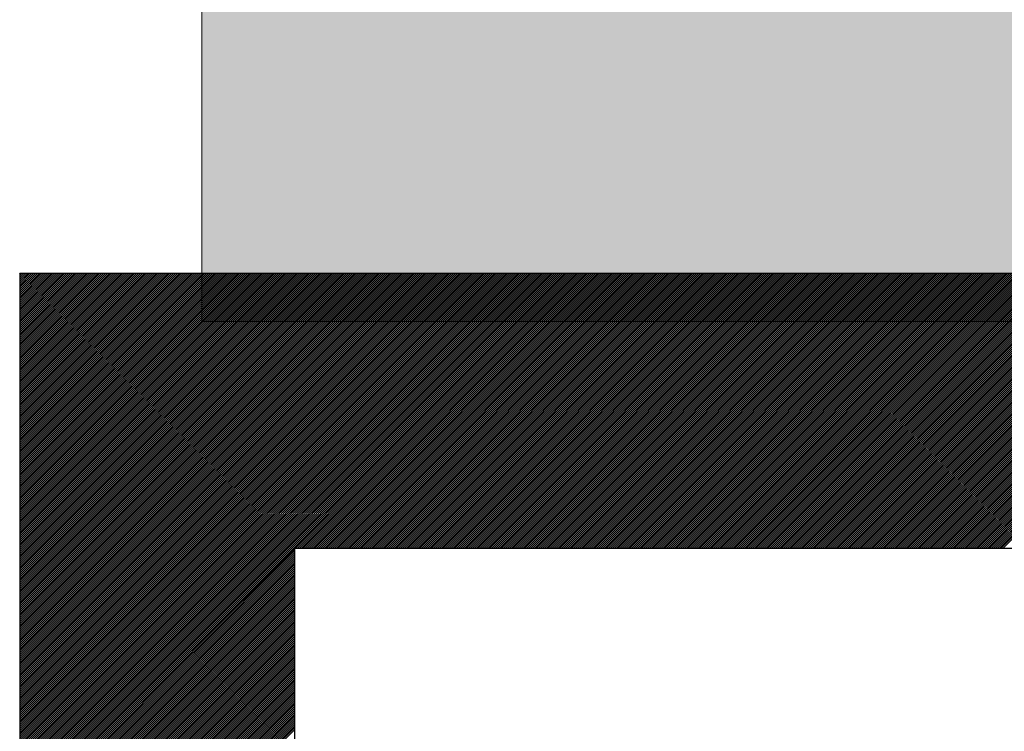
# Model space of a CAD drawing. Extents: x 3940905 to 4145695, y 925352 to 1109797.
# Tile 263 of 656: x 3979798 to 3979887, y 1099082 to 1099146. Entities that reach past the tile are written whole.
import ezdxf

# ---------------------------------------------------------------- set-up
doc = ezdxf.new("R2010")
doc.units = 0
doc.header["$LTSCALE"] = 750
doc.header["$MEASUREMENT"] = 0
doc.layers.get('0').update_dxf_attribs({"linetype": 'CONTINUOUS', "lineweight": 0})
doc.layers.add('CKD Equipments', color=252, linetype='CONTINUOUS', lineweight=0)
doc.layers.add('COLUMN', color=1, linetype='CONTINUOUS', lineweight=9)

# ---------------------------------------------------------------- blocks, each defined once
blk = doc.blocks.new('COLUMN')
at = {"layer": 'COLUMN'}
h = blk.add_hatch(color=1, dxfattribs=at)
h.dxf.hatch_style = 1
h.paths.add_polyline_path([(2683498.959, 965771.063), (2684447.959, 965771.063), (2684447.959, 965331.063), (2683498.959, 965331.063)])
h.paths.add_polyline_path([(2684237.959, 970191.063), (2683498.959, 970191.063), (2683498.959, 969191.063), (2684237.959, 969191.063)])
h.paths.add_polyline_path([(2687442.959, 969266.063), (2687037.959, 969266.063), (2687037.959, 970031.063), (2687442.959, 970031.063)])
h.paths.add_polyline_path([(2687107.959, 972041.447), (2687643.959, 972041.447), (2687643.959, 971756.063), (2687107.959, 971756.063)])
h.paths.add_polyline_path([(2683498.959, 973491.063), (2684407.959, 973491.063), (2684407.959, 973041.063), (2683498.959, 973041.063)])
h.paths.add_polyline_path([(2683648.959, 975761.063), (2683977.959, 975761.063), (2683977.959, 975211.063), (2683648.959, 975211.063)])
h.paths.add_polyline_path([(2686977.959, 975811.063), (2687727.959, 975811.063), (2687727.959, 975476.063), (2686977.959, 975476.063)])
h.paths.add_polyline_path([(2689868.959, 975851.063), (2689027.959, 975851.063), (2689027.959, 975556.063), (2689868.959, 975556.063)])
h.paths.add_polyline_path([(2686977.959, 973346.063), (2687643.959, 973346.063), (2687643.959, 973116.063), (2686977.959, 973116.063)])
h.paths.add_polyline_path([(2683823.959, 977646.063), (2684028.959, 977646.063), (2684028.959, 977211.063), (2683823.959, 977211.063)])
h.paths.add_polyline_path([(2683823.959, 979911.063), (2684103.959, 979911.063), (2684103.959, 980241.063), (2683823.959, 980241.063)])
h.paths.add_polyline_path([(2687803.959, 979891.063), (2688003.959, 979891.063), (2688003.959, 980241.063), (2687803.959, 980241.063)])
h.paths.add_polyline_path([(2691583.959, 979836.063), (2692013.959, 979836.063), (2692013.959, 980241.063), (2691583.959, 980241.063)])
h.paths.add_polyline_path([(2691695.959, 977346.063), (2692013.959, 977346.063), (2692013.959, 976786.063), (2691695.959, 976786.063)])
h.paths.add_polyline_path([(2687442.959, 965841.063), (2686812.959, 965841.063), (2686812.959, 965401.063), (2687442.959, 965401.063)])
h.paths.add_polyline_path([(2687467.959, 963421.063), (2686702.959, 963421.063), (2686702.959, 962976.063), (2687467.959, 962976.063)])
h.paths.add_polyline_path([(2684167.959, 963191.063), (2683398.959, 963191.063), (2683398.959, 962446.063), (2684167.959, 962446.063)])
h.paths.add_polyline_path([(2684447.959, 958916.063), (2683398.959, 958916.063), (2683398.959, 959356.063), (2684447.959, 959356.063)])
h.paths.add_polyline_path([(2684447.959, 957356.063), (2683413.959, 957356.063), (2683413.959, 956916.063), (2684447.959, 956916.063)])
h.paths.add_polyline_path([(2687457.959, 957436.063), (2686707.959, 957436.063), (2686707.959, 956996.063), (2687457.959, 956996.063)])
h.paths.add_polyline_path([(2687452.959, 959516.063), (2686692.959, 959516.063), (2686692.959, 959086.063), (2687452.959, 959086.063)])
h.paths.add_polyline_path([(2683413.959, 953326.063), (2684312.959, 953326.063), (2684312.959, 953776.063), (2683413.959, 953776.063)])
h.paths.add_polyline_path([(2683293.959, 952396.063), (2683767.959, 952396.063), (2683767.959, 951976.063), (2683293.959, 951976.063)])
h.paths.add_polyline_path([(2682463.959, 977841.063), (2681833.959, 977841.063), (2681833.959, 977051.063), (2682463.959, 977051.063)])
at = {"color": 2}
blk.add_lwpolyline([(2682463.959, 977841.063), (2681833.959, 977841.063), (2681833.959, 977051.063), (2682463.959, 977051.063)], close=True, dxfattribs=at)
at = {"layer": 'COLUMN', "color": 1}
blk.add_lwpolyline([(2682463.959, 977841.063), (2681833.959, 977841.063), (2681833.959, 977051.063), (2682463.959, 977051.063)], close=True, dxfattribs=at)

msp = doc.modelspace()

# ---------------------------------------------------------------- linework, layer by layer
at = {"layer": 'CKD Equipments', "lineweight": -2, "ltscale": 0.2}
for p, q in [((3980462.622, 1099123.329), (3979797.622, 1099123.329)), ((3979797.622, 1099123.329), (3979797.622, 1098638.329)), ((3980462.622, 1099123.329), (3979797.622, 1099123.329)), ((3979797.622, 1099123.329), (3979797.622, 1098638.329)), ((3980437.622, 1099098.329), (3979822.622, 1099098.329)), ((3979822.622, 1099098.329), (3979822.622, 1098749.458))]:
    msp.add_line(p, q, dxfattribs=at)
at = {"layer": 'CKD Equipments', "color": 43, "linetype": 'Continuous', "lineweight": -2, "ltscale": 0.2}
for p, q in [((3979797.622, 1099123.307), (3979797.644, 1099123.329)), ((3979797.622, 1099123.131), (3979797.82, 1099123.329)), ((3979797.622, 1099122.954), (3979797.997, 1099123.329)), ((3979797.622, 1099122.777), (3979798.174, 1099123.329)), ((3979797.622, 1099122.6), (3979798.351, 1099123.329)), ((3979797.622, 1099122.423), (3979798.527, 1099123.329)), ((3979797.622, 1099122.247), (3979798.704, 1099123.329)), ((3979797.622, 1099122.07), (3979798.881, 1099123.329)), ((3979797.622, 1099121.893), (3979799.058, 1099123.329)), ((3979797.622, 1099121.716), (3979799.235, 1099123.329)), ((3979797.622, 1099121.54), (3979799.411, 1099123.329)), ((3979797.622, 1099121.363), (3979799.588, 1099123.329)), ((3979797.622, 1099121.186), (3979799.765, 1099123.329)), ((3979797.622, 1099121.009), (3979799.942, 1099123.329)), ((3979797.622, 1099120.832), (3979800.118, 1099123.329)), ((3979797.622, 1099120.656), (3979800.295, 1099123.329)), ((3979797.622, 1099120.479), (3979800.472, 1099123.329)), ((3979797.622, 1099120.302), (3979800.649, 1099123.329)), ((3979797.622, 1099120.125), (3979800.826, 1099123.329)), ((3979797.622, 1099119.949), (3979801.002, 1099123.329)), ((3979797.622, 1099119.772), (3979801.179, 1099123.329)), ((3979797.622, 1099119.595), (3979801.356, 1099123.329)), ((3979797.622, 1099119.418), (3979801.533, 1099123.329)), ((3979797.622, 1099119.241), (3979801.709, 1099123.329)), ((3979797.622, 1099119.065), (3979801.886, 1099123.329)), ((3979797.622, 1099118.888), (3979802.063, 1099123.329)), ((3979797.622, 1099118.711), (3979802.24, 1099123.329)), ((3979797.622, 1099118.534), (3979802.417, 1099123.329)), ((3979797.622, 1099118.358), (3979802.593, 1099123.329)), ((3979797.622, 1099118.181), (3979802.77, 1099123.329)), ((3979797.622, 1099118.004), (3979802.947, 1099123.329)), ((3979797.622, 1099117.827), (3979803.124, 1099123.329)), ((3979797.622, 1099117.65), (3979803.3, 1099123.329)), ((3979797.622, 1099117.474), (3979803.477, 1099123.329)), ((3979797.622, 1099117.297), (3979803.654, 1099123.329)), ((3979797.622, 1099117.12), (3979803.831, 1099123.329)), ((3979797.622, 1099116.943), (3979804.008, 1099123.329)), ((3979797.622, 1099116.767), (3979804.184, 1099123.329)), ((3979797.622, 1099116.59), (3979804.361, 1099123.329)), ((3979797.622, 1099116.413), (3979804.538, 1099123.329)), ((3979797.622, 1099116.236), (3979804.715, 1099123.329)), ((3979797.622, 1099116.059), (3979804.891, 1099123.329)), ((3979797.622, 1099115.883), (3979805.068, 1099123.329)), ((3979797.622, 1099115.706), (3979805.245, 1099123.329)), ((3979797.622, 1099115.529), (3979805.422, 1099123.329)), ((3979797.622, 1099115.352), (3979805.599, 1099123.329)), ((3979797.622, 1099115.176), (3979805.775, 1099123.329)), ((3979797.622, 1099114.999), (3979805.952, 1099123.329)), ((3979797.622, 1099114.822), (3979806.129, 1099123.329)), ((3979797.622, 1099114.645), (3979806.306, 1099123.329)), ((3979797.622, 1099114.469), (3979806.482, 1099123.329)), ((3979797.622, 1099114.292), (3979806.659, 1099123.329)), ((3979797.622, 1099114.115), (3979806.836, 1099123.329)), ((3979797.622, 1099113.938), (3979807.013, 1099123.329)), ((3979797.622, 1099113.761), (3979807.19, 1099123.329)), ((3979797.622, 1099113.585), (3979807.366, 1099123.329)), ((3979797.622, 1099113.408), (3979807.543, 1099123.329)), ((3979797.622, 1099113.231), (3979807.72, 1099123.329)), ((3979797.622, 1099113.054), (3979807.897, 1099123.329)), ((3979797.622, 1099112.878), (3979808.073, 1099123.329)), ((3979797.622, 1099112.701), (3979808.25, 1099123.329)), ((3979797.622, 1099112.524), (3979808.427, 1099123.329)), ((3979797.622, 1099112.347), (3979808.604, 1099123.329)), ((3979797.622, 1099112.17), (3979808.781, 1099123.329)), ((3979797.622, 1099111.994), (3979808.957, 1099123.329)), ((3979797.622, 1099111.817), (3979809.134, 1099123.329)), ((3979797.622, 1099111.64), (3979809.311, 1099123.329)), ((3979797.622, 1099111.463), (3979809.488, 1099123.329)), ((3979797.622, 1099111.287), (3979809.664, 1099123.329)), ((3979797.622, 1099111.11), (3979809.841, 1099123.329)), ((3979797.622, 1099110.933), (3979810.018, 1099123.329)), ((3979797.622, 1099110.756), (3979810.195, 1099123.329)), ((3979797.622, 1099110.579), (3979810.372, 1099123.329)), ((3979797.622, 1099110.403), (3979810.548, 1099123.329)), ((3979797.622, 1099110.226), (3979810.725, 1099123.329)), ((3979797.622, 1099110.049), (3979810.902, 1099123.329)), ((3979797.622, 1099109.872), (3979811.079, 1099123.329)), ((3979797.622, 1099109.696), (3979811.255, 1099123.329)), ((3979797.622, 1099109.519), (3979811.432, 1099123.329)), ((3979797.622, 1099109.342), (3979811.609, 1099123.329)), ((3979797.622, 1099109.165), (3979811.786, 1099123.329)), ((3979797.622, 1099108.988), (3979811.962, 1099123.329)), ((3979797.622, 1099108.812), (3979812.139, 1099123.329)), ((3979797.622, 1099108.635), (3979812.316, 1099123.329)), ((3979797.622, 1099108.458), (3979812.493, 1099123.329)), ((3979797.622, 1099108.281), (3979812.67, 1099123.329)), ((3979797.622, 1099108.105), (3979812.846, 1099123.329)), ((3979797.622, 1099107.928), (3979813.023, 1099123.329)), ((3979797.622, 1099107.751), (3979813.2, 1099123.329)), ((3979797.622, 1099107.574), (3979813.377, 1099123.329)), ((3979797.622, 1099107.397), (3979813.553, 1099123.329)), ((3979797.622, 1099107.221), (3979813.73, 1099123.329)), ((3979797.622, 1099107.044), (3979813.907, 1099123.329)), ((3979797.622, 1099106.867), (3979814.084, 1099123.329)), ((3979797.622, 1099106.69), (3979814.261, 1099123.329)), ((3979797.622, 1099106.514), (3979814.437, 1099123.329)), ((3979797.622, 1099106.337), (3979814.614, 1099123.329)), ((3979797.622, 1099106.16), (3979814.791, 1099123.329)), ((3979797.622, 1099105.983), (3979814.968, 1099123.329)), ((3979797.622, 1099105.806), (3979815.144, 1099123.329)), ((3979797.622, 1099105.63), (3979815.321, 1099123.329)), ((3979797.622, 1099105.453), (3979815.498, 1099123.329)), ((3979797.622, 1099105.276), (3979815.675, 1099123.329)), ((3979797.622, 1099105.099), (3979815.852, 1099123.329)), ((3979797.622, 1099104.923), (3979816.028, 1099123.329)), ((3979797.622, 1099104.746), (3979816.205, 1099123.329)), ((3979797.622, 1099104.569), (3979816.382, 1099123.329)), ((3979797.622, 1099104.392), (3979816.559, 1099123.329)), ((3979797.622, 1099104.215), (3979816.735, 1099123.329)), ((3979797.622, 1099104.039), (3979816.912, 1099123.329)), ((3979797.622, 1099103.862), (3979817.089, 1099123.329)), ((3979797.622, 1099103.685), (3979817.266, 1099123.329)), ((3979797.622, 1099103.508), (3979817.443, 1099123.329)), ((3979797.622, 1099103.332), (3979817.619, 1099123.329)), ((3979797.622, 1099103.155), (3979817.796, 1099123.329)), ((3979797.622, 1099102.978), (3979817.973, 1099123.329)), ((3979797.622, 1099102.801), (3979818.15, 1099123.329)), ((3979797.622, 1099102.624), (3979818.326, 1099123.329)), ((3979797.622, 1099102.448), (3979818.503, 1099123.329)), ((3979797.622, 1099102.271), (3979818.68, 1099123.329)), ((3979797.622, 1099102.094), (3979818.857, 1099123.329)), ((3979797.622, 1099101.917), (3979819.034, 1099123.329)), ((3979797.622, 1099101.741), (3979819.21, 1099123.329)), ((3979797.622, 1099101.564), (3979819.387, 1099123.329)), ((3979797.622, 1099101.387), (3979819.564, 1099123.329)), ((3979797.622, 1099101.21), (3979819.741, 1099123.329)), ((3979797.622, 1099101.033), (3979819.917, 1099123.329)), ((3979797.622, 1099100.857), (3979820.094, 1099123.329)), ((3979797.622, 1099100.68), (3979820.271, 1099123.329)), ((3979797.622, 1099100.503), (3979820.448, 1099123.329)), ((3979797.622, 1099100.326), (3979820.625, 1099123.329)), ((3979797.622, 1099100.15), (3979820.801, 1099123.329)), ((3979797.622, 1099099.973), (3979820.978, 1099123.329)), ((3979797.622, 1099099.796), (3979821.155, 1099123.329)), ((3979797.622, 1099099.619), (3979821.332, 1099123.329)), ((3979797.622, 1099099.442), (3979821.508, 1099123.329)), ((3979797.622, 1099099.266), (3979821.685, 1099123.329)), ((3979797.622, 1099099.089), (3979821.862, 1099123.329)), ((3979797.622, 1099098.912), (3979822.039, 1099123.329)), ((3979797.622, 1099098.735), (3979822.216, 1099123.329)), ((3979797.622, 1099098.559), (3979822.392, 1099123.329)), ((3979797.622, 1099098.382), (3979822.569, 1099123.329)), ((3979797.622, 1099098.205), (3979822.746, 1099123.329)), ((3979797.622, 1099098.028), (3979822.923, 1099123.329)), ((3979797.622, 1099097.851), (3979823.099, 1099123.329)), ((3979797.622, 1099097.675), (3979823.276, 1099123.329)), ((3979797.622, 1099097.498), (3979823.453, 1099123.329)), ((3979797.622, 1099097.321), (3979823.63, 1099123.329)), ((3979797.622, 1099097.144), (3979823.807, 1099123.329)), ((3979797.622, 1099096.968), (3979823.983, 1099123.329)), ((3979797.622, 1099096.791), (3979824.16, 1099123.329)), ((3979797.622, 1099096.614), (3979824.337, 1099123.329)), ((3979797.622, 1099096.437), (3979824.514, 1099123.329)), ((3979797.622, 1099096.261), (3979824.69, 1099123.329)), ((3979797.622, 1099096.084), (3979824.867, 1099123.329)), ((3979797.622, 1099095.907), (3979825.044, 1099123.329)), ((3979797.622, 1099095.73), (3979825.221, 1099123.329)), ((3979797.622, 1099095.553), (3979825.398, 1099123.329)), ((3979797.622, 1099095.377), (3979825.574, 1099123.329)), ((3979797.622, 1099095.2), (3979825.751, 1099123.329)), ((3979797.622, 1099095.023), (3979825.928, 1099123.329)), ((3979797.622, 1099094.846), (3979826.105, 1099123.329)), ((3979797.622, 1099094.67), (3979826.281, 1099123.329)), ((3979797.622, 1099094.493), (3979826.458, 1099123.329)), ((3979797.622, 1099094.316), (3979826.635, 1099123.329)), ((3979797.622, 1099094.139), (3979826.812, 1099123.329)), ((3979797.622, 1099093.962), (3979826.989, 1099123.329)), ((3979797.622, 1099093.786), (3979827.165, 1099123.329)), ((3979797.622, 1099093.609), (3979827.342, 1099123.329)), ((3979797.622, 1099093.432), (3979827.519, 1099123.329)), ((3979797.622, 1099093.255), (3979827.696, 1099123.329)), ((3979797.622, 1099093.079), (3979827.872, 1099123.329)), ((3979797.622, 1099092.902), (3979828.049, 1099123.329)), ((3979797.622, 1099092.725), (3979828.226, 1099123.329)), ((3979797.622, 1099092.548), (3979828.403, 1099123.329)), ((3979797.622, 1099092.371), (3979828.58, 1099123.329)), ((3979797.622, 1099092.195), (3979828.756, 1099123.329)), ((3979797.622, 1099092.018), (3979828.933, 1099123.329)), ((3979797.622, 1099091.841), (3979829.11, 1099123.329)), ((3979797.622, 1099091.664), (3979829.287, 1099123.329)), ((3979797.622, 1099091.488), (3979829.463, 1099123.329)), ((3979797.622, 1099091.311), (3979829.64, 1099123.329)), ((3979797.622, 1099091.134), (3979829.817, 1099123.329)), ((3979797.622, 1099090.957), (3979829.994, 1099123.329)), ((3979797.622, 1099090.78), (3979830.17, 1099123.329)), ((3979797.622, 1099090.604), (3979830.347, 1099123.329)), ((3979797.622, 1099090.427), (3979830.524, 1099123.329)), ((3979797.622, 1099090.25), (3979830.701, 1099123.329)), ((3979797.622, 1099090.073), (3979830.878, 1099123.329)), ((3979797.622, 1099089.897), (3979831.054, 1099123.329)), ((3979797.622, 1099089.72), (3979831.231, 1099123.329)), ((3979797.622, 1099089.543), (3979831.408, 1099123.329)), ((3979797.622, 1099089.366), (3979831.585, 1099123.329)), ((3979797.622, 1099089.189), (3979831.761, 1099123.329)), ((3979797.622, 1099089.013), (3979831.938, 1099123.329)), ((3979797.622, 1099088.836), (3979832.115, 1099123.329)), ((3979797.622, 1099088.659), (3979832.292, 1099123.329)), ((3979797.622, 1099088.482), (3979832.469, 1099123.329)), ((3979797.622, 1099088.306), (3979832.645, 1099123.329)), ((3979797.622, 1099088.129), (3979832.822, 1099123.329)), ((3979797.622, 1099087.952), (3979832.999, 1099123.329)), ((3979797.622, 1099087.775), (3979833.176, 1099123.329)), ((3979797.622, 1099087.598), (3979833.352, 1099123.329)), ((3979797.622, 1099087.422), (3979833.529, 1099123.329)), ((3979797.622, 1099087.245), (3979833.706, 1099123.329)), ((3979797.622, 1099087.068), (3979833.883, 1099123.329)), ((3979797.622, 1099086.891), (3979834.06, 1099123.329)), ((3979797.622, 1099086.715), (3979834.236, 1099123.329)), ((3979797.622, 1099086.538), (3979834.413, 1099123.329)), ((3979797.622, 1099086.361), (3979834.59, 1099123.329)), ((3979797.622, 1099086.184), (3979834.767, 1099123.329)), ((3979797.622, 1099086.007), (3979834.943, 1099123.329)), ((3979797.622, 1099085.831), (3979835.12, 1099123.329)), ((3979797.622, 1099085.654), (3979835.297, 1099123.329)), ((3979797.622, 1099085.477), (3979835.474, 1099123.329)), ((3979797.622, 1099085.3), (3979835.651, 1099123.329)), ((3979797.622, 1099085.124), (3979835.827, 1099123.329)), ((3979797.622, 1099084.947), (3979836.004, 1099123.329)), ((3979797.622, 1099084.77), (3979836.181, 1099123.329)), ((3979797.622, 1099084.593), (3979836.358, 1099123.329)), ((3979797.622, 1099084.416), (3979836.534, 1099123.329)), ((3979797.622, 1099084.24), (3979836.711, 1099123.329)), ((3979797.622, 1099084.063), (3979836.888, 1099123.329)), ((3979797.622, 1099083.886), (3979837.065, 1099123.329)), ((3979797.622, 1099083.709), (3979837.242, 1099123.329)), ((3979797.622, 1099083.533), (3979837.418, 1099123.329)), ((3979797.622, 1099083.356), (3979837.595, 1099123.329)), ((3979797.622, 1099083.179), (3979837.772, 1099123.329)), ((3979797.622, 1099083.002), (3979837.949, 1099123.329)), ((3979797.622, 1099082.825), (3979838.125, 1099123.329)), ((3979797.622, 1099082.649), (3979838.302, 1099123.329)), ((3979797.622, 1099082.472), (3979838.479, 1099123.329)), ((3979797.622, 1099082.295), (3979838.656, 1099123.329)), ((3979797.622, 1099082.118), (3979838.833, 1099123.329)), ((3979797.622, 1099081.942), (3979839.009, 1099123.329)), ((3979797.622, 1099081.765), (3979839.186, 1099123.329)), ((3979797.622, 1099081.588), (3979839.363, 1099123.329)), ((3979797.622, 1099081.411), (3979839.54, 1099123.329)), ((3979797.622, 1099081.234), (3979839.716, 1099123.329)), ((3979797.622, 1099081.058), (3979839.893, 1099123.329)), ((3979797.622, 1099080.881), (3979840.07, 1099123.329)), ((3979797.622, 1099080.704), (3979840.247, 1099123.329)), ((3979797.622, 1099080.527), (3979840.424, 1099123.329)), ((3979797.622, 1099080.351), (3979840.6, 1099123.329)), ((3979797.622, 1099080.174), (3979840.777, 1099123.329)), ((3979797.622, 1099079.997), (3979840.954, 1099123.329)), ((3979797.622, 1099079.82), (3979841.131, 1099123.329)), ((3979797.622, 1099079.643), (3979841.307, 1099123.329)), ((3979797.622, 1099079.467), (3979841.484, 1099123.329)), ((3979797.622, 1099079.29), (3979841.661, 1099123.329)), ((3979797.622, 1099079.113), (3979841.838, 1099123.329)), ((3979797.622, 1099078.936), (3979842.015, 1099123.329)), ((3979797.622, 1099078.76), (3979842.191, 1099123.329)), ((3979797.622, 1099078.583), (3979842.368, 1099123.329)), ((3979797.622, 1099078.406), (3979842.545, 1099123.329)), ((3979797.622, 1099078.229), (3979842.722, 1099123.329)), ((3979797.622, 1099078.053), (3979842.898, 1099123.329)), ((3979797.622, 1099077.876), (3979843.075, 1099123.329)), ((3979797.622, 1099077.699), (3979843.252, 1099123.329)), ((3979797.622, 1099077.522), (3979843.429, 1099123.329)), ((3979797.622, 1099077.345), (3979843.606, 1099123.329)), ((3979797.622, 1099077.169), (3979843.782, 1099123.329)), ((3979797.622, 1099076.992), (3979843.959, 1099123.329)), ((3979797.622, 1099076.815), (3979844.136, 1099123.329)), ((3979797.622, 1099076.638), (3979844.313, 1099123.329)), ((3979797.622, 1099076.462), (3979844.489, 1099123.329)), ((3979797.622, 1099076.285), (3979844.666, 1099123.329)), ((3979797.622, 1099076.108), (3979844.843, 1099123.329)), ((3979797.622, 1099075.931), (3979845.02, 1099123.329)), ((3979797.622, 1099075.754), (3979845.197, 1099123.329)), ((3979797.622, 1099075.578), (3979845.373, 1099123.329)), ((3979797.622, 1099075.401), (3979845.55, 1099123.329)), ((3979797.622, 1099075.224), (3979845.727, 1099123.329)), ((3979797.622, 1099075.047), (3979845.904, 1099123.329)), ((3979797.622, 1099074.871), (3979846.08, 1099123.329)), ((3979797.622, 1099074.694), (3979846.257, 1099123.329)), ((3979797.622, 1099074.517), (3979846.434, 1099123.329)), ((3979797.622, 1099074.34), (3979846.611, 1099123.329)), ((3979797.622, 1099074.163), (3979846.788, 1099123.329)), ((3979797.622, 1099073.987), (3979846.964, 1099123.329)), ((3979797.622, 1099073.81), (3979847.141, 1099123.329)), ((3979797.622, 1099073.633), (3979847.318, 1099123.329)), ((3979797.622, 1099073.456), (3979847.495, 1099123.329)), ((3979822.671, 1099098.329), (3979847.671, 1099123.329)), ((3979822.848, 1099098.329), (3979847.848, 1099123.329)), ((3979823.025, 1099098.329), (3979848.025, 1099123.329)), ((3979823.202, 1099098.329), (3979848.202, 1099123.329)), ((3979823.378, 1099098.329), (3979848.378, 1099123.329)), ((3979823.555, 1099098.329), (3979848.555, 1099123.329)), ((3979823.732, 1099098.329), (3979848.732, 1099123.329)), ((3979823.909, 1099098.329), (3979848.909, 1099123.329)), ((3979824.086, 1099098.329), (3979849.086, 1099123.329)), ((3979824.262, 1099098.329), (3979849.262, 1099123.329)), ((3979824.439, 1099098.329), (3979849.439, 1099123.329)), ((3979824.616, 1099098.329), (3979849.616, 1099123.329)), ((3979824.793, 1099098.329), (3979849.793, 1099123.329)), ((3979824.969, 1099098.329), (3979849.969, 1099123.329)), ((3979825.146, 1099098.329), (3979850.146, 1099123.329)), ((3979825.323, 1099098.329), (3979850.323, 1099123.329)), ((3979825.5, 1099098.329), (3979850.5, 1099123.329)), ((3979825.677, 1099098.329), (3979850.677, 1099123.329)), ((3979825.853, 1099098.329), (3979850.853, 1099123.329)), ((3979826.03, 1099098.329), (3979851.03, 1099123.329)), ((3979826.207, 1099098.329), (3979851.207, 1099123.329)), ((3979826.384, 1099098.329), (3979851.384, 1099123.329)), ((3979826.56, 1099098.329), (3979851.56, 1099123.329)), ((3979826.737, 1099098.329), (3979851.737, 1099123.329)), ((3979826.914, 1099098.329), (3979851.914, 1099123.329)), ((3979827.091, 1099098.329), (3979852.091, 1099123.329)), ((3979827.268, 1099098.329), (3979852.268, 1099123.329)), ((3979827.444, 1099098.329), (3979852.444, 1099123.329)), ((3979827.621, 1099098.329), (3979852.621, 1099123.329)), ((3979827.798, 1099098.329), (3979852.798, 1099123.329)), ((3979827.975, 1099098.329), (3979852.975, 1099123.329)), ((3979828.151, 1099098.329), (3979853.151, 1099123.329)), ((3979828.328, 1099098.329), (3979853.328, 1099123.329)), ((3979828.505, 1099098.329), (3979853.505, 1099123.329)), ((3979828.682, 1099098.329), (3979853.682, 1099123.329)), ((3979828.859, 1099098.329), (3979853.859, 1099123.329)), ((3979829.035, 1099098.329), (3979854.035, 1099123.329)), ((3979829.212, 1099098.329), (3979854.212, 1099123.329)), ((3979829.389, 1099098.329), (3979854.389, 1099123.329)), ((3979829.566, 1099098.329), (3979854.566, 1099123.329)), ((3979829.742, 1099098.329), (3979854.742, 1099123.329)), ((3979829.919, 1099098.329), (3979854.919, 1099123.329)), ((3979830.096, 1099098.329), (3979855.096, 1099123.329)), ((3979830.273, 1099098.329), (3979855.273, 1099123.329)), ((3979830.45, 1099098.329), (3979855.45, 1099123.329)), ((3979830.626, 1099098.329), (3979855.626, 1099123.329)), ((3979830.803, 1099098.329), (3979855.803, 1099123.329)), ((3979830.98, 1099098.329), (3979855.98, 1099123.329)), ((3979831.157, 1099098.329), (3979856.157, 1099123.329)), ((3979831.333, 1099098.329), (3979856.333, 1099123.329)), ((3979831.51, 1099098.329), (3979856.51, 1099123.329)), ((3979831.687, 1099098.329), (3979856.687, 1099123.329)), ((3979831.864, 1099098.329), (3979856.864, 1099123.329)), ((3979832.041, 1099098.329), (3979857.041, 1099123.329)), ((3979832.217, 1099098.329), (3979857.217, 1099123.329)), ((3979832.394, 1099098.329), (3979857.394, 1099123.329)), ((3979832.571, 1099098.329), (3979857.571, 1099123.329)), ((3979832.748, 1099098.329), (3979857.748, 1099123.329)), ((3979832.924, 1099098.329), (3979857.924, 1099123.329)), ((3979833.101, 1099098.329), (3979858.101, 1099123.329)), ((3979833.278, 1099098.329), (3979858.278, 1099123.329)), ((3979833.455, 1099098.329), (3979858.455, 1099123.329)), ((3979833.632, 1099098.329), (3979858.632, 1099123.329)), ((3979833.808, 1099098.329), (3979858.808, 1099123.329)), ((3979833.985, 1099098.329), (3979858.985, 1099123.329)), ((3979834.162, 1099098.329), (3979859.162, 1099123.329)), ((3979834.339, 1099098.329), (3979859.339, 1099123.329)), ((3979834.515, 1099098.329), (3979859.515, 1099123.329)), ((3979834.692, 1099098.329), (3979859.692, 1099123.329)), ((3979834.869, 1099098.329), (3979859.869, 1099123.329)), ((3979835.046, 1099098.329), (3979860.046, 1099123.329)), ((3979835.223, 1099098.329), (3979860.223, 1099123.329)), ((3979835.399, 1099098.329), (3979860.399, 1099123.329)), ((3979835.576, 1099098.329), (3979860.576, 1099123.329)), ((3979835.753, 1099098.329), (3979860.753, 1099123.329)), ((3979835.93, 1099098.329), (3979860.93, 1099123.329)), ((3979836.106, 1099098.329), (3979861.106, 1099123.329)), ((3979836.283, 1099098.329), (3979861.283, 1099123.329)), ((3979836.46, 1099098.329), (3979861.46, 1099123.329)), ((3979836.637, 1099098.329), (3979861.637, 1099123.329)), ((3979836.814, 1099098.329), (3979861.814, 1099123.329)), ((3979836.99, 1099098.329), (3979861.99, 1099123.329)), ((3979837.167, 1099098.329), (3979862.167, 1099123.329)), ((3979837.344, 1099098.329), (3979862.344, 1099123.329)), ((3979837.521, 1099098.329), (3979862.521, 1099123.329)), ((3979837.697, 1099098.329), (3979862.697, 1099123.329)), ((3979837.874, 1099098.329), (3979862.874, 1099123.329)), ((3979838.051, 1099098.329), (3979863.051, 1099123.329)), ((3979838.228, 1099098.329), (3979863.228, 1099123.329)), ((3979838.405, 1099098.329), (3979863.405, 1099123.329)), ((3979838.581, 1099098.329), (3979863.581, 1099123.329)), ((3979838.758, 1099098.329), (3979863.758, 1099123.329)), ((3979838.935, 1099098.329), (3979863.935, 1099123.329)), ((3979839.112, 1099098.329), (3979864.112, 1099123.329)), ((3979839.288, 1099098.329), (3979864.288, 1099123.329)), ((3979839.465, 1099098.329), (3979864.465, 1099123.329)), ((3979839.642, 1099098.329), (3979864.642, 1099123.329)), ((3979839.819, 1099098.329), (3979864.819, 1099123.329)), ((3979839.995, 1099098.329), (3979864.995, 1099123.329)), ((3979840.172, 1099098.329), (3979865.172, 1099123.329)), ((3979840.349, 1099098.329), (3979865.349, 1099123.329)), ((3979840.526, 1099098.329), (3979865.526, 1099123.329)), ((3979840.703, 1099098.329), (3979865.703, 1099123.329)), ((3979840.879, 1099098.329), (3979865.879, 1099123.329)), ((3979841.056, 1099098.329), (3979866.056, 1099123.329)), ((3979841.233, 1099098.329), (3979866.233, 1099123.329)), ((3979841.41, 1099098.329), (3979866.41, 1099123.329)), ((3979841.586, 1099098.329), (3979866.586, 1099123.329)), ((3979841.763, 1099098.329), (3979866.763, 1099123.329)), ((3979841.94, 1099098.329), (3979866.94, 1099123.329)), ((3979842.117, 1099098.329), (3979867.117, 1099123.329)), ((3979842.294, 1099098.329), (3979867.294, 1099123.329)), ((3979842.47, 1099098.329), (3979867.47, 1099123.329)), ((3979842.647, 1099098.329), (3979867.647, 1099123.329)), ((3979842.824, 1099098.329), (3979867.824, 1099123.329)), ((3979843.001, 1099098.329), (3979868.001, 1099123.329)), ((3979843.177, 1099098.329), (3979868.177, 1099123.329)), ((3979843.354, 1099098.329), (3979868.354, 1099123.329)), ((3979843.531, 1099098.329), (3979868.531, 1099123.329)), ((3979843.708, 1099098.329), (3979868.708, 1099123.329)), ((3979843.885, 1099098.329), (3979868.885, 1099123.329)), ((3979844.061, 1099098.329), (3979869.061, 1099123.329)), ((3979844.238, 1099098.329), (3979869.238, 1099123.329)), ((3979844.415, 1099098.329), (3979869.415, 1099123.329)), ((3979844.592, 1099098.329), (3979869.592, 1099123.329)), ((3979844.768, 1099098.329), (3979869.768, 1099123.329)), ((3979844.945, 1099098.329), (3979869.945, 1099123.329)), ((3979845.122, 1099098.329), (3979870.122, 1099123.329)), ((3979845.299, 1099098.329), (3979870.299, 1099123.329)), ((3979845.476, 1099098.329), (3979870.476, 1099123.329)), ((3979845.652, 1099098.329), (3979870.652, 1099123.329)), ((3979845.829, 1099098.329), (3979870.829, 1099123.329)), ((3979846.006, 1099098.329), (3979871.006, 1099123.329)), ((3979846.183, 1099098.329), (3979871.183, 1099123.329)), ((3979846.359, 1099098.329), (3979871.359, 1099123.329)), ((3979846.536, 1099098.329), (3979871.536, 1099123.329)), ((3979846.713, 1099098.329), (3979871.713, 1099123.329)), ((3979846.89, 1099098.329), (3979871.89, 1099123.329)), ((3979847.067, 1099098.329), (3979872.067, 1099123.329)), ((3979847.243, 1099098.329), (3979872.243, 1099123.329)), ((3979847.42, 1099098.329), (3979872.42, 1099123.329)), ((3979847.597, 1099098.329), (3979872.597, 1099123.329)), ((3979847.774, 1099098.329), (3979872.774, 1099123.329)), ((3979847.95, 1099098.329), (3979872.95, 1099123.329)), ((3979848.127, 1099098.329), (3979873.127, 1099123.329)), ((3979848.304, 1099098.329), (3979873.304, 1099123.329)), ((3979848.481, 1099098.329), (3979873.481, 1099123.329)), ((3979848.658, 1099098.329), (3979873.658, 1099123.329)), ((3979848.834, 1099098.329), (3979873.834, 1099123.329)), ((3979849.011, 1099098.329), (3979874.011, 1099123.329)), ((3979849.188, 1099098.329), (3979874.188, 1099123.329)), ((3979849.365, 1099098.329), (3979874.365, 1099123.329)), ((3979849.541, 1099098.329), (3979874.541, 1099123.329)), ((3979849.718, 1099098.329), (3979874.718, 1099123.329)), ((3979849.895, 1099098.329), (3979874.895, 1099123.329)), ((3979850.072, 1099098.329), (3979875.072, 1099123.329)), ((3979850.249, 1099098.329), (3979875.249, 1099123.329)), ((3979850.425, 1099098.329), (3979875.425, 1099123.329)), ((3979850.602, 1099098.329), (3979875.602, 1099123.329)), ((3979850.779, 1099098.329), (3979875.779, 1099123.329)), ((3979850.956, 1099098.329), (3979875.956, 1099123.329)), ((3979851.132, 1099098.329), (3979876.132, 1099123.329)), ((3979851.309, 1099098.329), (3979876.309, 1099123.329)), ((3979851.486, 1099098.329), (3979876.486, 1099123.329)), ((3979851.663, 1099098.329), (3979876.663, 1099123.329)), ((3979851.84, 1099098.329), (3979876.84, 1099123.329)), ((3979852.016, 1099098.329), (3979877.016, 1099123.329)), ((3979852.193, 1099098.329), (3979877.193, 1099123.329)), ((3979852.37, 1099098.329), (3979877.37, 1099123.329)), ((3979852.547, 1099098.329), (3979877.547, 1099123.329)), ((3979852.723, 1099098.329), (3979877.723, 1099123.329)), ((3979852.9, 1099098.329), (3979877.9, 1099123.329)), ((3979853.077, 1099098.329), (3979878.077, 1099123.329)), ((3979853.254, 1099098.329), (3979878.254, 1099123.329)), ((3979853.431, 1099098.329), (3979878.431, 1099123.329)), ((3979853.607, 1099098.329), (3979878.607, 1099123.329)), ((3979853.784, 1099098.329), (3979878.784, 1099123.329)), ((3979853.961, 1099098.329), (3979878.961, 1099123.329)), ((3979854.138, 1099098.329), (3979879.138, 1099123.329)), ((3979854.314, 1099098.329), (3979879.314, 1099123.329)), ((3979854.491, 1099098.329), (3979879.491, 1099123.329)), ((3979854.668, 1099098.329), (3979879.668, 1099123.329)), ((3979854.845, 1099098.329), (3979879.845, 1099123.329)), ((3979855.022, 1099098.329), (3979880.022, 1099123.329)), ((3979855.198, 1099098.329), (3979880.198, 1099123.329)), ((3979855.375, 1099098.329), (3979880.375, 1099123.329)), ((3979855.552, 1099098.329), (3979880.552, 1099123.329)), ((3979855.729, 1099098.329), (3979880.729, 1099123.329)), ((3979855.905, 1099098.329), (3979880.905, 1099123.329)), ((3979856.082, 1099098.329), (3979881.082, 1099123.329)), ((3979856.259, 1099098.329), (3979881.259, 1099123.329)), ((3979856.436, 1099098.329), (3979881.436, 1099123.329)), ((3979856.613, 1099098.329), (3979881.613, 1099123.329)), ((3979856.789, 1099098.329), (3979881.789, 1099123.329)), ((3979856.966, 1099098.329), (3979881.966, 1099123.329)), ((3979857.143, 1099098.329), (3979882.143, 1099123.329)), ((3979857.32, 1099098.329), (3979882.32, 1099123.329)), ((3979857.496, 1099098.329), (3979882.496, 1099123.329)), ((3979857.673, 1099098.329), (3979882.673, 1099123.329)), ((3979857.85, 1099098.329), (3979882.85, 1099123.329)), ((3979858.027, 1099098.329), (3979883.027, 1099123.329)), ((3979858.203, 1099098.329), (3979883.203, 1099123.329)), ((3979858.38, 1099098.329), (3979883.38, 1099123.329)), ((3979858.557, 1099098.329), (3979883.557, 1099123.329)), ((3979858.734, 1099098.329), (3979883.734, 1099123.329)), ((3979858.911, 1099098.329), (3979883.911, 1099123.329)), ((3979859.087, 1099098.329), (3979884.087, 1099123.329)), ((3979859.264, 1099098.329), (3979884.264, 1099123.329)), ((3979859.441, 1099098.329), (3979884.441, 1099123.329)), ((3979859.618, 1099098.329), (3979884.618, 1099123.329)), ((3979859.794, 1099098.329), (3979884.794, 1099123.329)), ((3979859.971, 1099098.329), (3979884.971, 1099123.329)), ((3979860.148, 1099098.329), (3979885.148, 1099123.329)), ((3979860.325, 1099098.329), (3979885.325, 1099123.329)), ((3979860.502, 1099098.329), (3979885.502, 1099123.329)), ((3979860.678, 1099098.329), (3979885.678, 1099123.329)), ((3979860.855, 1099098.329), (3979885.855, 1099123.329)), ((3979861.032, 1099098.329), (3979886.032, 1099123.329)), ((3979861.209, 1099098.329), (3979886.209, 1099123.329)), ((3979861.385, 1099098.329), (3979886.385, 1099123.329)), ((3979861.562, 1099098.329), (3979886.562, 1099123.329)), ((3979861.739, 1099098.329), (3979886.739, 1099123.329)), ((3979861.916, 1099098.329), (3979886.916, 1099123.329)), ((3979862.093, 1099098.329), (3979887.093, 1099123.329)), ((3979862.269, 1099098.329), (3979887.269, 1099123.329)), ((3979862.446, 1099098.329), (3979887.446, 1099123.329)), ((3979862.623, 1099098.329), (3979887.623, 1099123.329)), ((3979862.8, 1099098.329), (3979887.8, 1099123.329)), ((3979862.976, 1099098.329), (3979887.976, 1099123.329)), ((3979863.153, 1099098.329), (3979888.153, 1099123.329)), ((3979863.33, 1099098.329), (3979888.33, 1099123.329)), ((3979863.507, 1099098.329), (3979888.507, 1099123.329)), ((3979863.684, 1099098.329), (3979888.684, 1099123.329)), ((3979863.86, 1099098.329), (3979888.86, 1099123.329)), ((3979864.037, 1099098.329), (3979889.037, 1099123.329)), ((3979864.214, 1099098.329), (3979889.214, 1099123.329)), ((3979864.391, 1099098.329), (3979889.391, 1099123.329)), ((3979864.567, 1099098.329), (3979889.567, 1099123.329)), ((3979864.744, 1099098.329), (3979889.744, 1099123.329)), ((3979864.921, 1099098.329), (3979889.921, 1099123.329)), ((3979865.098, 1099098.329), (3979890.098, 1099123.329)), ((3979865.275, 1099098.329), (3979890.275, 1099123.329)), ((3979865.451, 1099098.329), (3979890.451, 1099123.329)), ((3979865.628, 1099098.329), (3979890.628, 1099123.329)), ((3979865.805, 1099098.329), (3979890.805, 1099123.329)), ((3979865.982, 1099098.329), (3979890.982, 1099123.329)), ((3979866.158, 1099098.329), (3979891.158, 1099123.329)), ((3979866.335, 1099098.329), (3979891.335, 1099123.329)), ((3979866.512, 1099098.329), (3979891.512, 1099123.329)), ((3979866.689, 1099098.329), (3979891.689, 1099123.329)), ((3979866.866, 1099098.329), (3979891.866, 1099123.329)), ((3979867.042, 1099098.329), (3979892.042, 1099123.329)), ((3979867.219, 1099098.329), (3979892.219, 1099123.329)), ((3979867.396, 1099098.329), (3979892.396, 1099123.329)), ((3979867.573, 1099098.329), (3979892.573, 1099123.329)), ((3979867.749, 1099098.329), (3979892.749, 1099123.329)), ((3979867.926, 1099098.329), (3979892.926, 1099123.329)), ((3979868.103, 1099098.329), (3979893.103, 1099123.329)), ((3979868.28, 1099098.329), (3979893.28, 1099123.329)), ((3979868.457, 1099098.329), (3979893.457, 1099123.329)), ((3979868.633, 1099098.329), (3979893.633, 1099123.329)), ((3979868.81, 1099098.329), (3979893.81, 1099123.329)), ((3979868.987, 1099098.329), (3979893.987, 1099123.329)), ((3979869.164, 1099098.329), (3979894.164, 1099123.329)), ((3979869.34, 1099098.329), (3979894.34, 1099123.329)), ((3979869.517, 1099098.329), (3979894.517, 1099123.329)), ((3979869.694, 1099098.329), (3979894.694, 1099123.329)), ((3979869.871, 1099098.329), (3979894.871, 1099123.329)), ((3979870.048, 1099098.329), (3979895.048, 1099123.329)), ((3979870.224, 1099098.329), (3979895.224, 1099123.329)), ((3979870.401, 1099098.329), (3979895.401, 1099123.329)), ((3979870.578, 1099098.329), (3979895.578, 1099123.329)), ((3979870.755, 1099098.329), (3979895.755, 1099123.329)), ((3979870.931, 1099098.329), (3979895.931, 1099123.329)), ((3979871.108, 1099098.329), (3979896.108, 1099123.329)), ((3979871.285, 1099098.329), (3979896.285, 1099123.329)), ((3979871.462, 1099098.329), (3979896.462, 1099123.329)), ((3979871.639, 1099098.329), (3979896.639, 1099123.329)), ((3979871.815, 1099098.329), (3979896.815, 1099123.329)), ((3979871.992, 1099098.329), (3979896.992, 1099123.329)), ((3979872.169, 1099098.329), (3979897.169, 1099123.329)), ((3979872.346, 1099098.329), (3979897.346, 1099123.329)), ((3979872.522, 1099098.329), (3979897.522, 1099123.329)), ((3979872.699, 1099098.329), (3979897.699, 1099123.329)), ((3979872.876, 1099098.329), (3979897.876, 1099123.329)), ((3979873.053, 1099098.329), (3979898.053, 1099123.329)), ((3979873.23, 1099098.329), (3979898.23, 1099123.329)), ((3979873.406, 1099098.329), (3979898.406, 1099123.329)), ((3979873.583, 1099098.329), (3979898.583, 1099123.329)), ((3979873.76, 1099098.329), (3979898.76, 1099123.329)), ((3979873.937, 1099098.329), (3979898.937, 1099123.329)), ((3979874.113, 1099098.329), (3979899.113, 1099123.329)), ((3979874.29, 1099098.329), (3979899.29, 1099123.329)), ((3979874.467, 1099098.329), (3979899.467, 1099123.329)), ((3979874.644, 1099098.329), (3979899.644, 1099123.329)), ((3979874.821, 1099098.329), (3979899.821, 1099123.329)), ((3979874.997, 1099098.329), (3979899.997, 1099123.329)), ((3979875.174, 1099098.329), (3979900.174, 1099123.329)), ((3979875.351, 1099098.329), (3979900.351, 1099123.329)), ((3979875.528, 1099098.329), (3979900.528, 1099123.329)), ((3979875.704, 1099098.329), (3979900.704, 1099123.329)), ((3979875.881, 1099098.329), (3979900.881, 1099123.329)), ((3979876.058, 1099098.329), (3979901.058, 1099123.329)), ((3979876.235, 1099098.329), (3979901.235, 1099123.329)), ((3979876.411, 1099098.329), (3979901.411, 1099123.329)), ((3979876.588, 1099098.329), (3979901.588, 1099123.329)), ((3979876.765, 1099098.329), (3979901.765, 1099123.329)), ((3979876.942, 1099098.329), (3979901.942, 1099123.329)), ((3979877.119, 1099098.329), (3979902.119, 1099123.329)), ((3979877.295, 1099098.329), (3979902.295, 1099123.329)), ((3979877.472, 1099098.329), (3979902.472, 1099123.329)), ((3979877.649, 1099098.329), (3979902.649, 1099123.329)), ((3979877.826, 1099098.329), (3979902.826, 1099123.329)), ((3979878.002, 1099098.329), (3979903.002, 1099123.329)), ((3979878.179, 1099098.329), (3979903.179, 1099123.329)), ((3979878.356, 1099098.329), (3979903.356, 1099123.329)), ((3979878.533, 1099098.329), (3979903.533, 1099123.329)), ((3979878.71, 1099098.329), (3979903.71, 1099123.329)), ((3979878.886, 1099098.329), (3979903.886, 1099123.329)), ((3979879.063, 1099098.329), (3979904.063, 1099123.329)), ((3979879.24, 1099098.329), (3979904.24, 1099123.329)), ((3979879.417, 1099098.329), (3979904.417, 1099123.329)), ((3979879.593, 1099098.329), (3979904.593, 1099123.329)), ((3979879.77, 1099098.329), (3979904.77, 1099123.329)), ((3979879.947, 1099098.329), (3979904.947, 1099123.329)), ((3979880.124, 1099098.329), (3979905.124, 1099123.329)), ((3979880.301, 1099098.329), (3979905.301, 1099123.329)), ((3979880.477, 1099098.329), (3979905.477, 1099123.329)), ((3979880.654, 1099098.329), (3979905.654, 1099123.329)), ((3979880.831, 1099098.329), (3979905.831, 1099123.329)), ((3979881.008, 1099098.329), (3979906.008, 1099123.329)), ((3979881.184, 1099098.329), (3979906.184, 1099123.329)), ((3979881.361, 1099098.329), (3979906.361, 1099123.329)), ((3979881.538, 1099098.329), (3979906.538, 1099123.329)), ((3979881.715, 1099098.329), (3979906.715, 1099123.329)), ((3979881.892, 1099098.329), (3979906.892, 1099123.329)), ((3979882.068, 1099098.329), (3979907.068, 1099123.329)), ((3979882.245, 1099098.329), (3979907.245, 1099123.329)), ((3979882.422, 1099098.329), (3979907.422, 1099123.329)), ((3979882.599, 1099098.329), (3979907.599, 1099123.329)), ((3979882.775, 1099098.329), (3979907.775, 1099123.329)), ((3979882.952, 1099098.329), (3979907.952, 1099123.329)), ((3979883.129, 1099098.329), (3979908.129, 1099123.329)), ((3979883.306, 1099098.329), (3979908.306, 1099123.329)), ((3979883.483, 1099098.329), (3979908.483, 1099123.329)), ((3979883.659, 1099098.329), (3979908.659, 1099123.329)), ((3979883.836, 1099098.329), (3979908.836, 1099123.329)), ((3979884.013, 1099098.329), (3979909.013, 1099123.329)), ((3979884.19, 1099098.329), (3979909.19, 1099123.329)), ((3979884.366, 1099098.329), (3979909.366, 1099123.329)), ((3979884.543, 1099098.329), (3979909.543, 1099123.329)), ((3979884.72, 1099098.329), (3979909.72, 1099123.329)), ((3979884.897, 1099098.329), (3979909.897, 1099123.329)), ((3979885.074, 1099098.329), (3979910.074, 1099123.329)), ((3979885.25, 1099098.329), (3979910.25, 1099123.329)), ((3979885.427, 1099098.329), (3979910.427, 1099123.329)), ((3979885.604, 1099098.329), (3979910.604, 1099123.329)), ((3979885.781, 1099098.329), (3979910.781, 1099123.329)), ((3979885.957, 1099098.329), (3979910.957, 1099123.329)), ((3979886.134, 1099098.329), (3979911.134, 1099123.329)), ((3979886.311, 1099098.329), (3979911.311, 1099123.329)), ((3979886.488, 1099098.329), (3979911.488, 1099123.329)), ((3979886.665, 1099098.329), (3979911.665, 1099123.329)), ((3979886.841, 1099098.329), (3979911.841, 1099123.329)), ((3979887.018, 1099098.329), (3979912.018, 1099123.329)), ((3979797.622, 1099073.28), (3979822.622, 1099098.28)), ((3979797.622, 1099073.103), (3979822.622, 1099098.103)), ((3979797.622, 1099072.926), (3979822.622, 1099097.926)), ((3979797.622, 1099072.749), (3979822.622, 1099097.749)), ((3979797.622, 1099072.572), (3979822.622, 1099097.572)), ((3979797.622, 1099072.396), (3979822.622, 1099097.396)), ((3979797.622, 1099072.219), (3979822.622, 1099097.219)), ((3979797.622, 1099072.042), (3979822.622, 1099097.042)), ((3979797.622, 1099071.865), (3979822.622, 1099096.865)), ((3979797.622, 1099071.689), (3979822.622, 1099096.689)), ((3979797.622, 1099071.512), (3979822.622, 1099096.512)), ((3979797.622, 1099071.335), (3979822.622, 1099096.335)), ((3979797.622, 1099071.158), (3979822.622, 1099096.158)), ((3979797.622, 1099070.981), (3979822.622, 1099095.981)), ((3979797.622, 1099070.805), (3979822.622, 1099095.805)), ((3979797.622, 1099070.628), (3979822.622, 1099095.628)), ((3979797.622, 1099070.451), (3979822.622, 1099095.451)), ((3979797.622, 1099070.274), (3979822.622, 1099095.274)), ((3979797.622, 1099070.098), (3979822.622, 1099095.098)), ((3979797.622, 1099069.921), (3979822.622, 1099094.921)), ((3979797.622, 1099069.744), (3979822.622, 1099094.744)), ((3979797.622, 1099069.567), (3979822.622, 1099094.567)), ((3979797.622, 1099069.39), (3979822.622, 1099094.39)), ((3979797.622, 1099069.214), (3979822.622, 1099094.214)), ((3979797.622, 1099069.037), (3979822.622, 1099094.037)), ((3979797.622, 1099068.86), (3979822.622, 1099093.86)), ((3979797.622, 1099068.683), (3979822.622, 1099093.683)), ((3979797.622, 1099068.507), (3979822.622, 1099093.507)), ((3979797.622, 1099068.33), (3979822.622, 1099093.33)), ((3979797.622, 1099068.153), (3979822.622, 1099093.153)), ((3979797.622, 1099067.976), (3979822.622, 1099092.976)), ((3979797.622, 1099067.799), (3979822.622, 1099092.799)), ((3979797.622, 1099067.623), (3979822.622, 1099092.623)), ((3979797.622, 1099067.446), (3979822.622, 1099092.446)), ((3979797.622, 1099067.269), (3979822.622, 1099092.269)), ((3979797.622, 1099067.092), (3979822.622, 1099092.092)), ((3979797.622, 1099066.916), (3979822.622, 1099091.916)), ((3979797.622, 1099066.739), (3979822.622, 1099091.739)), ((3979797.622, 1099066.562), (3979822.622, 1099091.562)), ((3979797.622, 1099066.385), (3979822.622, 1099091.385)), ((3979797.622, 1099066.208), (3979822.622, 1099091.208)), ((3979797.622, 1099066.032), (3979822.622, 1099091.032)), ((3979797.622, 1099065.855), (3979822.622, 1099090.855)), ((3979797.622, 1099065.678), (3979822.622, 1099090.678)), ((3979797.622, 1099065.501), (3979822.622, 1099090.501)), ((3979797.622, 1099065.325), (3979822.622, 1099090.325)), ((3979797.622, 1099065.148), (3979822.622, 1099090.148)), ((3979797.622, 1099064.971), (3979822.622, 1099089.971)), ((3979797.622, 1099064.794), (3979822.622, 1099089.794)), ((3979797.622, 1099064.617), (3979822.622, 1099089.617)), ((3979797.622, 1099064.441), (3979822.622, 1099089.441)), ((3979797.622, 1099064.264), (3979822.622, 1099089.264)), ((3979797.622, 1099064.087), (3979822.622, 1099089.087)), ((3979797.622, 1099063.91), (3979822.622, 1099088.91)), ((3979797.622, 1099063.734), (3979822.622, 1099088.734)), ((3979797.622, 1099063.557), (3979822.622, 1099088.557)), ((3979797.622, 1099063.38), (3979822.622, 1099088.38)), ((3979797.622, 1099063.203), (3979822.622, 1099088.203)), ((3979797.622, 1099063.026), (3979822.622, 1099088.026)), ((3979797.622, 1099062.85), (3979822.622, 1099087.85)), ((3979797.622, 1099062.673), (3979822.622, 1099087.673)), ((3979797.622, 1099062.496), (3979822.622, 1099087.496)), ((3979797.622, 1099062.319), (3979822.622, 1099087.319)), ((3979797.622, 1099062.143), (3979822.622, 1099087.143)), ((3979797.622, 1099061.966), (3979822.622, 1099086.966)), ((3979797.622, 1099061.789), (3979822.622, 1099086.789)), ((3979797.622, 1099061.612), (3979822.622, 1099086.612)), ((3979797.622, 1099061.435), (3979822.622, 1099086.435)), ((3979797.622, 1099061.259), (3979822.622, 1099086.259)), ((3979797.622, 1099061.082), (3979822.622, 1099086.082)), ((3979797.622, 1099060.905), (3979822.622, 1099085.905)), ((3979797.622, 1099060.728), (3979822.622, 1099085.728)), ((3979797.622, 1099060.552), (3979822.622, 1099085.552)), ((3979797.622, 1099060.375), (3979822.622, 1099085.375)), ((3979797.622, 1099060.198), (3979822.622, 1099085.198)), ((3979797.622, 1099060.021), (3979822.622, 1099085.021)), ((3979797.622, 1099059.845), (3979822.622, 1099084.845)), ((3979797.622, 1099059.668), (3979822.622, 1099084.668)), ((3979797.622, 1099059.491), (3979822.622, 1099084.491)), ((3979797.622, 1099059.314), (3979822.622, 1099084.314)), ((3979797.622, 1099059.137), (3979822.622, 1099084.137)), ((3979797.622, 1099058.961), (3979822.622, 1099083.961)), ((3979797.622, 1099058.784), (3979822.622, 1099083.784)), ((3979797.622, 1099058.607), (3979822.622, 1099083.607)), ((3979797.622, 1099058.43), (3979822.622, 1099083.43)), ((3979797.622, 1099058.254), (3979822.622, 1099083.254)), ((3979797.622, 1099058.077), (3979822.622, 1099083.077)), ((3979797.622, 1099057.9), (3979822.622, 1099082.9)), ((3979797.622, 1099057.723), (3979822.622, 1099082.723)), ((3979797.622, 1099057.546), (3979822.622, 1099082.546)), ((3979797.622, 1099057.37), (3979822.622, 1099082.37)), ((3979797.622, 1099057.193), (3979822.622, 1099082.193)), ((3979797.622, 1099057.016), (3979822.622, 1099082.016)), ((3979797.622, 1099056.839), (3979822.622, 1099081.839))]:
    msp.add_line(p, q, dxfattribs=at)

# ---------------------------------------------------------------- block references
at = {"layer": 'COLUMN'}
msp.add_blockref('COLUMN', (1297980.234, 122067.901), dxfattribs=at)

doc.saveas('drawing.dxf')
